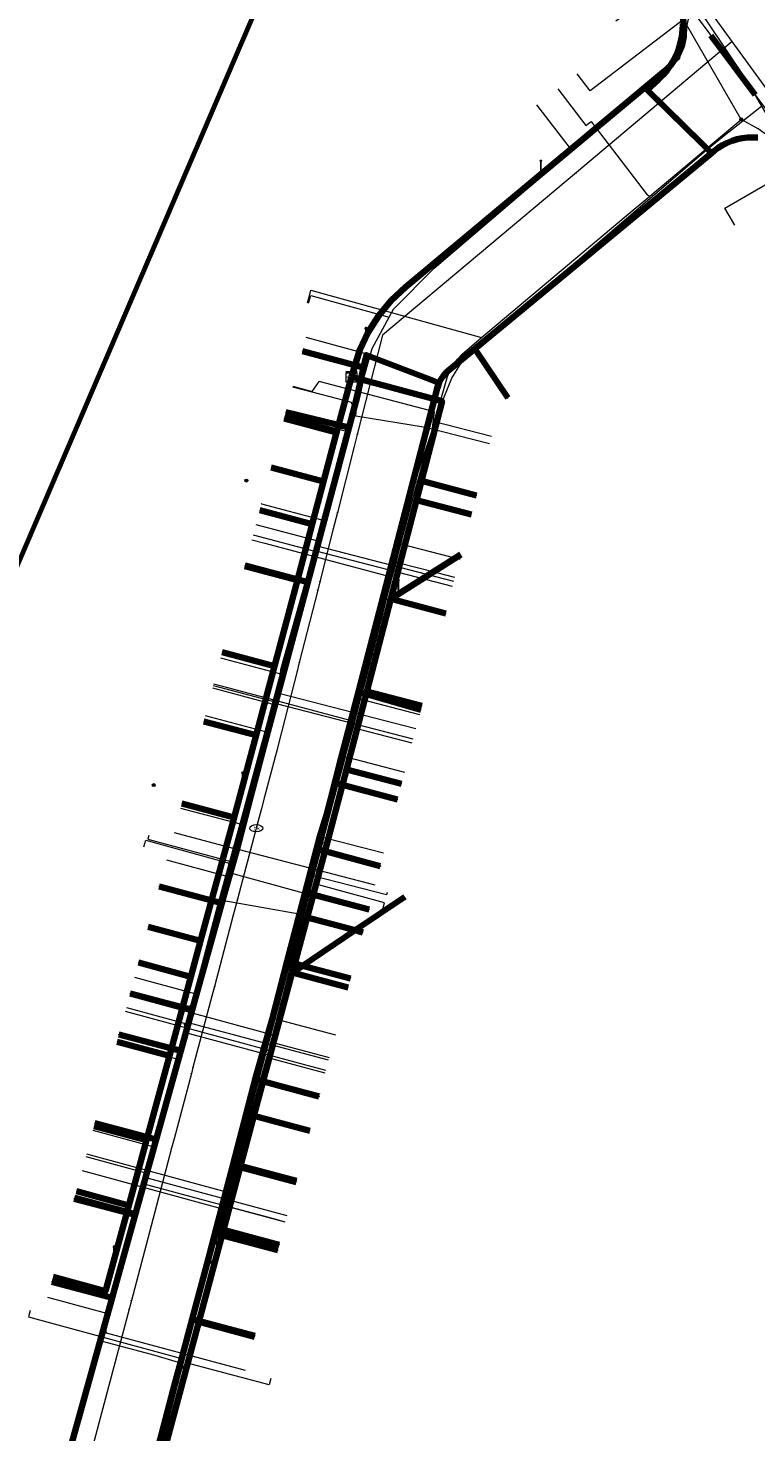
# Model space of a CAD drawing. Extents: x 152558 to 154479, y 462974 to 463683.
# Tile 527 of 638: x 153883 to 153938, y 463452 to 463558. Entities that reach past the tile are written whole.
import ezdxf
from ezdxf.enums import TextEntityAlignment as Align
from ezdxf.lldxf.tags import DXFTag

# ---------------------------------------------------------------- set-up
doc = ezdxf.new("R2010")
doc.units = 0
doc.header["$LTSCALE"] = 0.2
doc.layers.get('0').update_dxf_attribs({"linetype": 'CONTINUOUS'})
for name, color, linetype, lineweight in [('B-RO-KL-DATA_COAXIAAL_17_ZIGGO BV-G', 90, 'KL-DATA-N', 18), ('B-RO-KL-DATA_COAXIAAL_7_ZIGGO BV-G', 90, 'KL-DATA-N', 18), ('B-RO-KL-DATA_HULPSTUK_KPN BV-S', 90, 'CONTINUOUS', 25), ('B-RO-KL-DATA_HULPSTUK_REGGEFIBER OPERATOR BV-S', 90, 'CONTINUOUS', 25), ('B-RO-KL-DATA_HULPSTUK_ZIGGO BV-S', 90, 'CONTINUOUS', 25), ('B-RO-KL-DATA_KABELBED_KPN BV-G', 90, 'CONTINUOUS', 100), ('B-RO-KL-DATA_KABELBED_ZIGGO BV-G', 90, 'CONTINUOUS', 100), ('B-RO-KL-DATA_MANTELBUIS_ASBESTCEMENT_1_KPN BV-G', 90, 'CONTINUOUS', 100), ('B-RO-KL-DATA_REGGEFIBER OPERATOR BV-G', 90, 'KL-DATA-N', 18), ('B-RO-KL-ET_LS_400 V_STEDIN NETBEHEER BV-G', 190, 'KL-LS-N', 18), ('B-RO-KL-ET_LS_GEMEENTE AMERSFOORT-S', 190, 'CONTINUOUS', 25), ('B-RO-KL-ET_LS_HULPSTUK_STEDIN NETBEHEER BV-S', 190, 'CONTINUOUS', 25), ('B-RO-KL-GAS_LD_MANTELBUIS_GRIJS GIETIJZER_STEDIN NETBEHEER BV-G', 50, 'CONTINUOUS', 100), ('B-RO-KL-GAS_LD_PE_32_0.1 BAR_STEDIN NETBEHEER BV-G', 50, 'KL-GAS-LD-N', 18), ('B-RO-KL-GAS_LD_PVC_110_0.1 BAR_STEDIN NETBEHEER BV-G', 50, 'KL-GAS-LD-N', 18), ('B-RO-KL-GAS_LD_PVC_63_0.1 BAR_STEDIN NETBEHEER BV-G', 50, 'KL-GAS-LD-N', 18), ('B-RO-KL-WATER_100_VITENS-G', 170, 'KL-WATER-N', 18), ('B-RO-KL-WATER_HULPSTUK_VITENS-S', 170, 'CONTINUOUS', 25), ('B-RO-KL-WATER_VITENS-S', 170, 'CONTINUOUS', 25), ('B-RO-OG-INFO_ORIENTATIEPOLYGOON-GV', 7, 'CONTINUOUS', 70)]:
    doc.layers.add(name, color=color, linetype=linetype, lineweight=lineweight)
doc.styles.add('NLCS-ISO', font='NLCS-ISO.ttf')
tags = doc.linetypes.add('KL-DATA-N', pattern='A,4,-1,[101,NLCS.SHX,S=0.5,R=0,X=0,Y=0],-1,4,-1,["D",Standard,S=1,R=0,X=-0.25,Y=-0.5],-1.5', length=12.5).pattern_tags.tags
tags[18] = DXFTag(74, 10)
tags = doc.linetypes.add('KL-GAS-LD-N', pattern='A,4,-1,[69,NLCS.SHX,S=0.5,R=0,X=0,Y=0],-1,4,-1,["L",Standard,S=1,R=0,X=0.25,Y=-0.5],-2', length=13).pattern_tags.tags
tags[18] = DXFTag(74, 10)
tags = doc.linetypes.add('KL-LS-N', pattern='A,4,-1,[103,NLCS.SHX,S=0.75,R=0,X=0,Y=0],-1,4,-1,["L",Standard,S=1,R=0,X=0,Y=-0.5],-2', length=13).pattern_tags.tags
tags[18] = DXFTag(74, 10)
doc.linetypes.add('KL-WATER-N', pattern='A,7,-0.5,[168,NLCS.SHX,S=0.75,R=0,X=0.75,Y=0],-2', length=9.5)

# ---------------------------------------------------------------- blocks, each defined once
blk = doc.blocks.new('SKL-WTB_HULP_MOF-SO')
at = {"linetype": 'ByBlock', "lineweight": 18}
h = blk.add_hatch(color=0, dxfattribs=at)
h.dxf.hatch_style = 1
h.paths.add_polyline_path([(-0.5625, 0, 1), (0.5625, 0, 1)])
at = {"color": 0, "linetype": 'ByBlock', "lineweight": 18}
blk.add_circle((0, 0), 0.5625, dxfattribs=at)
at = {"color": 0, "linetype": 'ByBlock', "lineweight": 18, "style": 'NLCS-ISO', "flags": 1}
for tag, p in [('TYPE', (1.5, 0)), ('OMSCHRIJVING', (1.5, -3)), ('LABEL', (1.5, -1.5))]:
    blk.add_attdef(tag, p, '', height=1, dxfattribs=at)
blk = doc.blocks.new('SKL-WTB_HULP_OVERLENGTE-SO')
at = {"color": 0, "linetype": 'ByBlock', "lineweight": 18}
for centre, radius in [((0, 0), 1), ((-0.42, 0), 0.417), ((0.42, 0), 0.417)]:
    blk.add_circle(centre, radius, dxfattribs=at)
at = {"color": 0, "linetype": 'ByBlock', "lineweight": 18, "style": 'NLCS-ISO', "flags": 1}
for tag, p in [('TYPE', (1.5, 0)), ('OMSCHRIJVING', (1.5, -3)), ('LABEL', (1.5, -1.5))]:
    blk.add_attdef(tag, p, '', height=1, dxfattribs=at)
blk = doc.blocks.new('SKL-WTB_HULP_KAST-SO')
at = {"color": 0, "linetype": 'ByBlock', "lineweight": 18}
for points in [[(-2, 2), (2, 2), (2, 1.68), (-2, 1.68)], [(-2, 1.52), (2, 1.52), (2, -2), (-2, -2)]]:
    blk.add_lwpolyline(points, close=True, dxfattribs=at)
at = {"color": 0, "linetype": 'ByBlock', "lineweight": 18, "style": 'NLCS-ISO'}
blk.add_text('kast', height=1.5, dxfattribs=at).set_placement((0, 0), align=Align.MIDDLE_CENTER)
at = {"color": 0, "linetype": 'ByBlock', "lineweight": 18, "style": 'NLCS-ISO', "flags": 1}
for tag, p in [('TYPE', (2.5, 0)), ('OMSCHRIJVING', (2.5, -3)), ('LABEL', (2.5, -1.5))]:
    blk.add_attdef(tag, p, '', height=1, dxfattribs=at)
blk = doc.blocks.new('SKL-WTB_HULP_OVERIG-SO')
at = {"color": 0, "linetype": 'ByBlock', "lineweight": 18}
for points in [[(-0.14, 0.14), (0.14, -0.14)], [(0.14, 0.14), (-0.14, -0.14)]]:
    blk.add_lwpolyline(points, dxfattribs=at)
at = {"color": 0, "linetype": 'ByBlock', "lineweight": 18, "style": 'NLCS-ISO', "flags": 1}
for tag, p in [('TYPE', (1.5, 0)), ('OMSCHRIJVING', (1.5, -3)), ('LABEL', (1.5, -1.5))]:
    blk.add_attdef(tag, p, '', height=1, dxfattribs=at)
blk = doc.blocks.new('SKL-WATER_BRANDKRAAN_BRANDPUT-SO')
at = {"color": 0, "linetype": 'ByBlock', "lineweight": 18}
blk.add_ellipse((0, 0), major_axis=(2.5, 0), ratio=0.54, dxfattribs=at)
at = {"color": 0, "linetype": 'ByBlock', "lineweight": 18, "style": 'NLCS-ISO'}
blk.add_text('bk', height=1.5, dxfattribs=at).set_placement((0.16, 0), align=Align.MIDDLE_CENTER)
blk = doc.blocks.new('SKL-ET_LS_MAST-SO')
for p, q in [((-0.05, 2.07), (0.05, 2.07)), ((-0.05, -2), (0.05, -2))]:
    blk.add_line(p, q)
for points in [[(-0.18, 1.76), (-0.22, 1.76), (-0.22, 1.84), (-0.18, 1.84), (-0.18, 1.79)], [(-0.18, 1.49), (-0.22, 1.49), (-0.22, 1.57), (-0.18, 1.57), (-0.18, 1.52)], [(-0.18, 1.79), (-0.05, 1.79)], [(-0.18, 1.76), (-0.05, 1.76)], [(-0.18, 1.52), (-0.05, 1.52)], [(-0.18, 1.49), (-0.05, 1.49)], [(-0.05, -2), (-0.05, 2.07)], [(0.05, -2), (0.05, 2.07)], [(0.18, 1.92), (0.05, 1.92)], [(0.18, 1.89), (0.05, 1.89)], [(0.18, 1.66), (0.05, 1.66)], [(0.18, 1.63), (0.05, 1.63)], [(0.18, 1.39), (0.05, 1.39)], [(0.18, 1.36), (0.05, 1.36)], [(0.18, 1.89), (0.22, 1.89), (0.22, 1.97), (0.18, 1.97), (0.18, 1.92)], [(0.18, 1.63), (0.22, 1.63), (0.22, 1.71), (0.18, 1.71), (0.18, 1.66)], [(0.18, 1.36), (0.22, 1.36), (0.22, 1.44), (0.18, 1.44), (0.18, 1.39)]]:
    blk.add_lwpolyline(points)

msp = doc.modelspace()

# ---------------------------------------------------------------- linework, layer by layer
at = {"layer": 'B-RO-KL-DATA_COAXIAAL_17_ZIGGO BV-G', "flags": 128}
msp.add_lwpolyline([(153907.824, 463531.839), (153914.669, 463529.986), (153913.11, 463523.981), (153912.733, 463522.53), (153910.795, 463515.064), (153908.982, 463508.082), (153907.45, 463502.181), (153906.884, 463500), (153905.958, 463496.546), (153904.476, 463491.016), (153903.541, 463487.525), (153903.361, 463486.852), (153900.461, 463476.03), (153899.424, 463472.161), (153898.156, 463467.429), (153896.293, 463460.476), (153890.44, 463438.633), (153894.643, 463437.513), (153894.645, 463437.519), (153895.028, 463437.397), (153903.205, 463434.785), (153905.885, 463433.929), (153909.307, 463432.837), (153917.115, 463430.343), (153916.284, 463426.935), (153914.051, 463417.777), (153913.345, 463414.884), (153912.442, 463415.151), (153912.169, 463415.231), (153912.067, 463414.807), (153912.048, 463414.728), (153911.88, 463414.031), (153911.525, 463414.117)], dxfattribs=at)
at = {"layer": 'B-RO-KL-DATA_COAXIAAL_7_ZIGGO BV-G', "flags": 128}
for points in [[(153913.256, 463577.516), (153917.641, 463580.665), (153918.979, 463578.802), (153921.98, 463574.624), (153926.123, 463568.857), (153931.49, 463561.384), (153932.219, 463560.369), (153932.595, 463559.722), (153932.846, 463559.017), (153932.961, 463558.277), (153932.936, 463557.53), (153932.773, 463556.799), (153932.476, 463556.112), (153932.057, 463555.493), (153931.529, 463554.962), (153926.948, 463551.144), (153925.906, 463550.276), (153923.761, 463548.488), (153911.908, 463538.609), (153910.832, 463537.593), (153909.89, 463536.454), (153909.095, 463535.208), (153908.459, 463533.874), (153907.992, 463532.471), (153907.824, 463531.839)], [(153907.824, 463531.839), (153907.992, 463532.471), (153908.459, 463533.874), (153909.095, 463535.208), (153909.89, 463536.454), (153910.832, 463537.593), (153911.908, 463538.609), (153923.761, 463548.488), (153925.906, 463550.276), (153926.948, 463551.144), (153931.529, 463554.962), (153932.057, 463555.493), (153932.476, 463556.112), (153932.773, 463556.799), (153932.936, 463557.53), (153932.961, 463558.277), (153932.846, 463559.017), (153932.595, 463559.722), (153932.219, 463560.369), (153931.49, 463561.384), (153926.123, 463568.857), (153921.98, 463574.624), (153918.979, 463578.802), (153914.593, 463575.653)], [(153907.824, 463531.839), (153907.992, 463532.471), (153908.459, 463533.874), (153909.095, 463535.208), (153909.89, 463536.454), (153910.832, 463537.593), (153911.908, 463538.609), (153923.761, 463548.488), (153925.906, 463550.276), (153926.948, 463551.144), (153931.529, 463554.962), (153932.057, 463555.493), (153932.476, 463556.112), (153932.773, 463556.799), (153932.936, 463557.53), (153932.961, 463558.277), (153932.846, 463559.017), (153932.595, 463559.722), (153932.219, 463560.369), (153931.49, 463561.384), (153926.123, 463568.857), (153921.98, 463574.624), (153917.59, 463571.472)], [(153921.736, 463565.707), (153926.123, 463568.857), (153931.49, 463561.384), (153932.219, 463560.369), (153932.595, 463559.722), (153932.846, 463559.017), (153932.961, 463558.277), (153932.936, 463557.53), (153932.773, 463556.799), (153932.476, 463556.112), (153932.057, 463555.493), (153931.529, 463554.962), (153926.948, 463551.144), (153925.906, 463550.276), (153923.761, 463548.488), (153911.908, 463538.609), (153910.832, 463537.593), (153909.89, 463536.454), (153909.095, 463535.208), (153908.459, 463533.874), (153907.992, 463532.471), (153907.824, 463531.839)], [(153927.784, 463558.723), (153931.49, 463561.384), (153932.219, 463560.369), (153932.595, 463559.722), (153932.846, 463559.017), (153932.961, 463558.277), (153932.936, 463557.53), (153932.773, 463556.799), (153932.476, 463556.112), (153932.057, 463555.493), (153931.529, 463554.962), (153926.948, 463551.144), (153925.906, 463550.276), (153923.761, 463548.488), (153911.908, 463538.609), (153910.832, 463537.593), (153909.89, 463536.454), (153909.095, 463535.208), (153908.459, 463533.874), (153907.992, 463532.471), (153907.824, 463531.839)], [(153885.292, 463463.873), (153889.249, 463462.797), (153891.007, 463469.263), (153892.346, 463474.186), (153894.077, 463480.553), (153895.703, 463486.536), (153896.436, 463489.232), (153898.972, 463498.559), (153899.364, 463500), (153900.631, 463504.767), (153902.017, 463509.986), (153903.745, 463516.486), (153904.866, 463520.707), (153905.725, 463523.939), (153906.704, 463527.625), (153907.824, 463531.839)], [(153907.824, 463531.839), (153906.704, 463527.625), (153905.725, 463523.939), (153904.866, 463520.707), (153903.745, 463516.486), (153902.017, 463509.986), (153900.631, 463504.767), (153899.364, 463500), (153898.972, 463498.559), (153896.436, 463489.232), (153895.703, 463486.536), (153894.077, 463480.553), (153892.346, 463474.186), (153891.007, 463469.263), (153887.05, 463470.339)], [(153907.824, 463531.839), (153906.704, 463527.625), (153905.725, 463523.939), (153904.866, 463520.707), (153903.745, 463516.486), (153902.017, 463509.986), (153900.631, 463504.767), (153899.364, 463500), (153898.972, 463498.559), (153896.436, 463489.232), (153895.703, 463486.536), (153894.077, 463480.553), (153892.346, 463474.186), (153888.393, 463475.261)], [(153907.824, 463531.839), (153906.704, 463527.625), (153905.725, 463523.939), (153904.866, 463520.707), (153903.745, 463516.486), (153902.017, 463509.986), (153900.631, 463504.767), (153899.364, 463500), (153898.972, 463498.559), (153896.436, 463489.232), (153895.703, 463486.536), (153894.077, 463480.553), (153890.124, 463481.628)], [(153907.824, 463531.839), (153906.704, 463527.625), (153905.725, 463523.939), (153904.866, 463520.707), (153903.745, 463516.486), (153902.017, 463509.986), (153900.631, 463504.767), (153899.364, 463500), (153898.972, 463498.559), (153896.436, 463489.232), (153895.703, 463486.536), (153891.751, 463487.611)], [(153907.824, 463531.839), (153906.704, 463527.625), (153905.725, 463523.939), (153904.866, 463520.707), (153903.745, 463516.486), (153902.017, 463509.986), (153900.631, 463504.767), (153899.364, 463500), (153898.972, 463498.559), (153896.436, 463489.232), (153892.484, 463490.307)], [(153907.824, 463531.839), (153906.704, 463527.625), (153905.725, 463523.939), (153904.866, 463520.707), (153903.745, 463516.486), (153902.017, 463509.986), (153900.631, 463504.767), (153899.364, 463500), (153898.972, 463498.559), (153895.016, 463499.606)], [(153907.824, 463531.839), (153914.669, 463529.986), (153913.11, 463523.981), (153912.733, 463522.53), (153910.795, 463515.064), (153908.982, 463508.082), (153907.45, 463502.181), (153906.884, 463500), (153905.958, 463496.546), (153904.476, 463491.016), (153903.541, 463487.525), (153903.361, 463486.852), (153900.461, 463476.03), (153899.424, 463472.161), (153898.156, 463467.429), (153896.293, 463460.476), (153900.512, 463459.345)], [(153907.824, 463531.839), (153906.704, 463527.625), (153905.725, 463523.939), (153904.866, 463520.707), (153903.745, 463516.486), (153902.017, 463509.986), (153900.631, 463504.767), (153896.667, 463505.816)], [(153907.824, 463531.839), (153906.704, 463527.625), (153905.725, 463523.939), (153904.866, 463520.707), (153903.745, 463516.486), (153902.017, 463509.986), (153898.054, 463511.035)], [(153907.824, 463531.839), (153914.669, 463529.986), (153913.11, 463523.981), (153912.733, 463522.53), (153910.795, 463515.064), (153908.982, 463508.082), (153907.45, 463502.181), (153906.884, 463500), (153905.958, 463496.546), (153904.476, 463491.016), (153903.541, 463487.525), (153903.361, 463486.852), (153900.461, 463476.03), (153899.424, 463472.161), (153898.156, 463467.429), (153902.38, 463466.298)], [(153907.824, 463531.839), (153914.669, 463529.986), (153913.11, 463523.981), (153912.733, 463522.53), (153910.795, 463515.064), (153908.982, 463508.082), (153907.45, 463502.181), (153906.884, 463500), (153905.958, 463496.546), (153904.476, 463491.016), (153903.541, 463487.525), (153903.361, 463486.852), (153900.461, 463476.03), (153899.424, 463472.161), (153903.648, 463471.03)], [(153907.824, 463531.839), (153906.704, 463527.625), (153905.725, 463523.939), (153904.866, 463520.707), (153903.745, 463516.486), (153899.781, 463517.535)], [(153907.824, 463531.839), (153914.669, 463529.986), (153913.11, 463523.981), (153912.733, 463522.53), (153910.795, 463515.064), (153908.982, 463508.082), (153907.45, 463502.181), (153906.884, 463500), (153905.958, 463496.546), (153904.476, 463491.016), (153903.541, 463487.525), (153903.361, 463486.852), (153900.461, 463476.03), (153904.68, 463474.899)], [(153907.824, 463531.839), (153906.704, 463527.625), (153905.725, 463523.939), (153904.866, 463520.707), (153900.904, 463521.76)], [(153907.824, 463531.839), (153906.704, 463527.625), (153902.737, 463528.675)], [(153907.824, 463531.839), (153914.669, 463529.986), (153913.11, 463523.981), (153912.733, 463522.53), (153910.795, 463515.064), (153908.982, 463508.082), (153907.45, 463502.181), (153906.884, 463500), (153905.958, 463496.546), (153904.476, 463491.016), (153903.541, 463487.525), (153903.361, 463486.852), (153907.58, 463485.721)], [(153907.824, 463531.839), (153914.669, 463529.986), (153913.11, 463523.981), (153912.733, 463522.53), (153910.795, 463515.064), (153908.982, 463508.082), (153907.45, 463502.181), (153906.884, 463500), (153905.958, 463496.546), (153904.476, 463491.016), (153908.109, 463490.042), (153908.696, 463489.885)], [(153907.824, 463531.839), (153914.669, 463529.986), (153913.11, 463523.981), (153912.733, 463522.53), (153910.795, 463515.064), (153908.982, 463508.082), (153907.45, 463502.181), (153906.884, 463500), (153905.958, 463496.546), (153904.476, 463491.016), (153908.109, 463490.042), (153911.853, 463492.558)], [(153907.824, 463531.839), (153914.669, 463529.986), (153913.11, 463523.981), (153912.733, 463522.53), (153910.795, 463515.064), (153908.982, 463508.082), (153907.45, 463502.181), (153911.612, 463501.101)], [(153907.824, 463531.839), (153914.669, 463529.986), (153913.11, 463523.981), (153912.733, 463522.53), (153910.795, 463515.064), (153914.952, 463513.964)], [(153907.824, 463531.839), (153914.669, 463529.986), (153913.11, 463523.981), (153917.267, 463522.88)], [(153907.824, 463531.839), (153914.669, 463529.986), (153913.11, 463523.981), (153912.733, 463522.53), (153910.795, 463515.064), (153916.098, 463518.428)], [(153907.824, 463531.839), (153914.669, 463529.986), (153913.11, 463523.981), (153912.733, 463522.53), (153910.795, 463515.064), (153908.982, 463508.082), (153913.139, 463506.982)]]:
    msp.add_lwpolyline(points, dxfattribs=at)
at = {"layer": 'B-RO-KL-DATA_KABELBED_KPN BV-G', "flags": 128}
for points in [[(153932.849, 463558.488), (153932.834, 463558.012), (153932.778, 463557.538), (153932.682, 463557.071), (153932.548, 463556.614), (153932.374, 463556.17), (153932.164, 463555.742), (153931.919, 463555.333), (153931.639, 463554.947), (153931.328, 463554.586), (153930.988, 463554.252), (153930.151, 463553.502), (153934.252, 463549.473), (153935.013, 463548.723)], [(153930.642, 463553.02), (153934.252, 463549.473)], [(153935.013, 463548.722), (153935.195, 463548.873), (153935.512, 463549.113), (153935.849, 463549.324), (153936.203, 463549.504), (153936.571, 463549.654), (153936.951, 463549.77), (153937.339, 463549.853), (153937.734, 463549.902), (153938.131, 463549.916), (153938.528, 463549.896)], [(153914.442, 463531.364), (153914.53, 463531.545), (153914.632, 463531.718), (153914.748, 463531.883), (153914.876, 463532.038), (153915.015, 463532.183), (153915.165, 463532.317), (153917.145, 463533.954), (153935.013, 463548.722)], [(153886.293, 463449.804), (153889.758, 463462.275), (153889.866, 463462.664), (153891.499, 463468.541), (153893.083, 463474.241), (153894.941, 463480.929), (153895.804, 463484.034), (153898.044, 463492.096), (153898.176, 463492.573), (153899.136, 463496.026), (153900.186, 463500), (153901.315, 463504.266), (153904.527, 463516.334), (153908.247, 463530.313), (153908.749, 463532.537), (153908.962, 463533.481), (153913.846, 463531.596), (153914.442, 463531.364)], [(153908.749, 463532.537), (153904.122, 463533.763)], [(153908.962, 463533.481), (153913.846, 463531.596)], [(153917.145, 463533.954), (153919.626, 463530.243)], [(153892.551, 463448.478), (153895.807, 463460.675), (153897.533, 463467.138), (153897.638, 463467.533), (153898.935, 463472.389), (153900.637, 463478.766), (153904.402, 463492.867), (153904.482, 463493.168), (153904.805, 463494.378), (153905.266, 463496.156), (153905.53, 463497.175), (153906.263, 463500), (153907.056, 463503.053), (153908.355, 463508.055), (153914.302, 463530.963), (153914.364, 463531.166), (153914.442, 463531.364)], [(153907.631, 463528), (153902.87, 463529.157)], [(153904.527, 463516.334), (153899.795, 463517.586)], [(153908.355, 463508.055), (153913.06, 463506.693)], [(153906.571, 463501.183), (153911.305, 463499.917)], [(153905.53, 463497.175), (153905.266, 463496.156), (153910.001, 463494.893)], [(153898.176, 463492.573), (153898.044, 463492.096), (153893.31, 463493.344)], [(153904.482, 463493.168), (153904.402, 463492.867), (153909.157, 463491.608)], [(153895.804, 463484.034), (153891.115, 463485.275)], [(153894.941, 463480.929), (153890.27, 463482.166)], [(153900.637, 463478.766), (153905.376, 463477.499)], [(153893.083, 463474.241), (153888.449, 463475.468)], [(153898.935, 463472.389), (153903.668, 463471.124)], [(153891.499, 463468.541), (153886.897, 463469.76)], [(153897.638, 463467.533), (153897.533, 463467.138), (153902.264, 463465.882)], [(153889.866, 463462.664), (153889.758, 463462.275), (153885.192, 463463.487)], [(153895.807, 463460.675), (153900.53, 463459.413)]]:
    msp.add_lwpolyline(points, dxfattribs=at)
at = {"layer": 'B-RO-KL-DATA_KABELBED_ZIGGO BV-G', "flags": 128}
for points in [[(153931.49, 463561.384), (153932.595, 463559.722), (153932.846, 463559.017), (153932.961, 463558.277), (153932.936, 463557.53), (153932.773, 463556.799), (153932.476, 463556.112), (153932.057, 463555.493), (153931.529, 463554.962), (153911.908, 463538.609), (153910.832, 463537.593), (153909.89, 463536.454), (153909.095, 463535.208), (153908.459, 463533.874), (153907.824, 463531.839)], [(153907.824, 463531.839), (153906.704, 463527.625)], [(153907.824, 463531.839), (153914.669, 463529.986), (153913.11, 463523.981)], [(153902.737, 463528.675), (153906.704, 463527.625)], [(153906.704, 463527.625), (153905.725, 463523.939)], [(153901.762, 463524.988), (153905.725, 463523.939)], [(153905.725, 463523.939), (153904.866, 463520.707)], [(153913.11, 463523.981), (153912.733, 463522.53)], [(153917.267, 463522.88), (153913.11, 463523.981)], [(153904.866, 463520.707), (153900.904, 463521.76)], [(153912.733, 463522.53), (153910.795, 463515.064)], [(153916.89, 463521.429), (153912.733, 463522.53)], [(153904.866, 463520.707), (153903.745, 463516.486)], [(153910.795, 463515.064), (153916.098, 463518.428)], [(153899.781, 463517.535), (153903.745, 463516.486)], [(153903.745, 463516.486), (153902.017, 463509.986)], [(153910.795, 463515.064), (153908.982, 463508.082)], [(153914.952, 463513.964), (153910.795, 463515.064)], [(153898.054, 463511.035), (153902.017, 463509.986)], [(153902.017, 463509.986), (153900.631, 463504.767)], [(153908.982, 463508.082), (153907.45, 463502.181)], [(153913.139, 463506.982), (153908.982, 463508.082)], [(153896.667, 463505.816), (153900.631, 463504.767)], [(153900.631, 463504.767), (153898.972, 463498.559)], [(153907.45, 463502.181), (153905.958, 463496.546)], [(153907.45, 463502.181), (153911.612, 463501.101)], [(153895.016, 463499.606), (153898.972, 463498.559)], [(153898.972, 463498.559), (153896.436, 463489.232)], [(153905.958, 463496.546), (153904.476, 463491.016)], [(153908.109, 463490.042), (153911.853, 463492.558)], [(153904.476, 463491.016), (153903.541, 463487.525)], [(153904.476, 463491.016), (153908.109, 463490.042)], [(153892.484, 463490.307), (153896.436, 463489.232)], [(153904.129, 463487.368), (153908.109, 463490.042)], [(153908.109, 463490.042), (153908.696, 463489.885)], [(153896.436, 463489.232), (153895.703, 463486.536)], [(153891.751, 463487.611), (153895.703, 463486.536)], [(153903.361, 463486.852), (153900.461, 463476.03)], [(153903.541, 463487.525), (153903.361, 463486.852)], [(153903.361, 463486.852), (153904.129, 463487.368)], [(153907.58, 463485.721), (153903.361, 463486.852)], [(153904.129, 463487.368), (153903.541, 463487.525)], [(153907.765, 463486.394), (153904.129, 463487.368)], [(153895.703, 463486.536), (153894.077, 463480.553)], [(153890.124, 463481.628), (153894.077, 463480.553)], [(153894.077, 463480.553), (153892.346, 463474.186)], [(153900.461, 463476.03), (153899.424, 463472.161)], [(153904.68, 463474.899), (153900.461, 463476.03)], [(153888.393, 463475.261), (153892.346, 463474.186)], [(153892.346, 463474.186), (153891.007, 463469.263)], [(153899.424, 463472.161), (153898.156, 463467.429)], [(153903.648, 463471.03), (153899.424, 463472.161)], [(153887.05, 463470.339), (153891.007, 463469.263)], [(153885.292, 463463.873), (153889.249, 463462.797), (153891.007, 463469.263)], [(153898.156, 463467.429), (153896.293, 463460.476)], [(153902.38, 463466.298), (153898.156, 463467.429)], [(153896.293, 463460.476), (153890.44, 463438.633)], [(153900.512, 463459.345), (153896.293, 463460.476)]]:
    msp.add_lwpolyline(points, dxfattribs=at)
at = {"layer": 'B-RO-KL-DATA_MANTELBUIS_ASBESTCEMENT_1_KPN BV-G', "flags": 128}
for points in [[(153930.642, 463553.02), (153934.252, 463549.473)], [(153908.962, 463533.481), (153913.846, 463531.596)]]:
    msp.add_lwpolyline(points, dxfattribs=at)
at = {"layer": 'B-RO-KL-DATA_REGGEFIBER OPERATOR BV-G', "flags": 128}
for points in [[(153913.026, 463588.512), (153917.76, 463582.722), (153919.9, 463579.922), (153924.934, 463573.097), (153927.032, 463570.267), (153933.956, 463559.624), (153934.595, 463558.796), (153937.716, 463554.144), (153938.807, 463552.275), (153943.634, 463544.003), (153947.383, 463537.578), (153951.323, 463530.823), (153953.389, 463527.284), (153957.224, 463520.71), (153957.853, 463519.633), (153960.041, 463515.881)], [(153913.026, 463588.512), (153917.76, 463582.722), (153919.9, 463579.922), (153924.934, 463573.097), (153927.032, 463570.267), (153933.653, 463560.089), (153933.956, 463559.624), (153934.595, 463558.796), (153937.716, 463554.144), (153938.807, 463552.275), (153943.634, 463544.003), (153947.383, 463537.578), (153951.323, 463530.823), (153953.389, 463527.284), (153957.224, 463520.71), (153957.853, 463519.633), (153960.041, 463515.881), (153962.853, 463511.062), (153963.464, 463508.781), (153963.928, 463507.049), (153963.644, 463504.785), (153962.325, 463498.485), (153961.455, 463494.997), (153960.239, 463491.303), (153958.397, 463483.786), (153957.944, 463479.606), (153954.985, 463469.052), (153954.244, 463465.148), (153952.646, 463458.358), (153950.63, 463450.133), (153949.515, 463446.123), (153948.072, 463437.827), (153948.288, 463436.438), (153948.3, 463434.376), (153940.971, 463408.585), (153940.791, 463406.717), (153943.917, 463405.672), (153971.356, 463397.31), (153978.673, 463395.463), (153980.116, 463395.147), (153991.663, 463391.417), (153993.633, 463390.453), (153994.742, 463390.094), (154001.128, 463388.088), (154001.433, 463388.121), (154003.47, 463388.264), (154020.522, 463383.048), (154027.112, 463381.043), (154033.511, 463379.079), (154061.449, 463370.399), (154064.988, 463369.251), (154070.922, 463367.467), (154071.858, 463367.076), (154075.578, 463364.2), (154086.819, 463361.31), (154106.391, 463351.737), (154132.83, 463340.54), (154137.035, 463338.803), (154137.709, 463338.569), (154138.277, 463338.371), (154144.3, 463334.72), (154145.009, 463333.632), (154146.493, 463332.615), (154147.287, 463331.526), (154147.807, 463330.658), (154150.955, 463329.127), (154158.381, 463325.878), (154163.778, 463321.905), (154165.175, 463321.095), (154199.219, 463301.799), (154200.484, 463300.773), (154200.571, 463300.703), (154200.751, 463300.405), (154202.614, 463298.367), (154204.327, 463296.233), (154206.144, 463293.969), (154208.533, 463292.484), (154210.327, 463290.627), (154214.051, 463287.018), (154216.8, 463284.074), (154220.134, 463280.74), (154224.551, 463278.522), (154230.35, 463272.055), (154233.354, 463268.951), (154237.519, 463264.418), (154238.083, 463263.804), (154240.863, 463260.285), (154247.202, 463252.446), (154251.117, 463247.66), (154253.437, 463245.444), (154256.055, 463242.323), (154262.177, 463235.067), (154264.7, 463231.812), (154270.615, 463224.492), (154271.487, 463223.729), (154274.37, 463220.367), (154276.645, 463217.464), (154276.595, 463217.282), (154277.779, 463215.646), (154282.304, 463211.067), (154289.107, 463203.391), (154289.983, 463202.227), (154293.428, 463198.113), (154296.69, 463194.483), (154300.357, 463189.855), (154305.54, 463183.689), (154307.739, 463180.917), (154307.896, 463180.72), (154313.53, 463173.874), (154313.622, 463173.741), (154316.339, 463170.504), (154320.528, 463165.57), (154322.36, 463163.464), (154324.992, 463160.503), (154326.192, 463158.752), (154329.288, 463154.993), (154331.805, 463152.468), (154333.713, 463149.321), (154334.283, 463148.44), (154334.541, 463147.292), (154334.812, 463147.033), (154329.172, 463139.667), (154323.933, 463133.834), (154323.157, 463133.017), (154321.935, 463131.325), (154318.633, 463125.879), (154317.325, 463123.722), (154314.87, 463119.347), (154310.957, 463111.007), (154310.969, 463111.017), (154309.104, 463106.328), (154306.068, 463098.881), (154304.322, 463094.507), (154301.175, 463084.112), (154300.364, 463081.57), (154299.19, 463076.336), (154297.502, 463066.468), (154295.862, 463060.47), (154295.325, 463056.67), (154294.354, 463050.162), (154294.347, 463048.617), (154292.094, 463027.261), (154292.751, 463021.483), (154292.716, 463020.645), (154293.38, 463017.418), (154294.812, 463010.982), (154294.759, 463003.827), (154295.336, 463003.563), (154303.867, 463000.732), (154307.831, 463001.078), (154316.275, 463004.819), (154316.846, 463004.763), (154326.456, 462982.209)], [(153927.032, 463570.267), (153933.956, 463559.624), (153925.855, 463553.426), (153924.869, 463554.713)], [(153912.644, 463523.922), (153914.479, 463529.441), (153915.405, 463531.73), (153916.095, 463532.827), (153916.828, 463533.591), (153917.477, 463534.26), (153925.034, 463540.724), (153934.644, 463548.98), (153935.985, 463550.057), (153938.807, 463552.275), (153943.634, 463544.003)], [(153907.424, 463527.74), (153908.833, 463533.605), (153904.407, 463534.811)], [(153902.819, 463528.964), (153907.424, 463527.74)], [(153905.603, 463521.034), (153907.424, 463527.74)], [(153911.532, 463519.223), (153912.644, 463523.922)], [(153912.644, 463523.922), (153917.214, 463522.739)], [(153901, 463522.3), (153901.034, 463522.248)], [(153901.034, 463522.248), (153905.603, 463521.034)], [(153904.36, 463516.346), (153905.603, 463521.034)], [(153910.323, 463515.086), (153911.532, 463519.223)], [(153911.532, 463519.223), (153916.004, 463518.065)], [(153899.789, 463517.561), (153904.36, 463516.346)], [(153902.466, 463509.415), (153902.503, 463509.723), (153904.36, 463516.346)], [(153908.256, 463507.557), (153910.323, 463515.086)], [(153910.323, 463515.086), (153914.924, 463513.895)], [(153897.943, 463510.617), (153902.466, 463509.415)], [(153901.305, 463505.059), (153902.466, 463509.415)], [(153907.123, 463503.206), (153908.256, 463507.557)], [(153908.256, 463507.557), (153912.968, 463506.338)], [(153896.785, 463506.26), (153901.305, 463505.059)], [(153899.425, 463498.072), (153901.305, 463505.059)], [(153905.267, 463497.172), (153907.123, 463503.206)], [(153907.123, 463503.206), (153911.841, 463501.985)], [(153894.928, 463499.267), (153899.425, 463498.072)], [(153897.757, 463492.037), (153899.425, 463498.072)], [(153902.802, 463487.771), (153905.267, 463497.172)], [(153905.267, 463497.172), (153910.257, 463495.877)], [(153893.285, 463493.253), (153897.757, 463492.037)], [(153895.973, 463485.264), (153897.757, 463492.037)], [(153901.692, 463483.461), (153902.802, 463487.771)], [(153902.802, 463487.771), (153907.772, 463486.439)], [(153891.448, 463486.495), (153895.973, 463485.264)], [(153894.623, 463480.339), (153895.973, 463485.264)], [(153900.427, 463479.029), (153901.692, 463483.461)], [(153901.692, 463483.461), (153906.62, 463482.141)], [(153890.108, 463481.566), (153894.623, 463480.339)], [(153892.819, 463473.708), (153894.623, 463480.339)], [(153898.689, 463472.319), (153900.427, 463479.029)], [(153900.427, 463479.029), (153905.428, 463477.689)], [(153888.305, 463474.936), (153892.819, 463473.708)], [(153891.512, 463468.805), (153892.819, 463473.708)], [(153897.466, 463467.638), (153898.689, 463472.319)], [(153898.689, 463472.319), (153903.634, 463470.995)], [(153886.973, 463470.039), (153891.512, 463468.805)], [(153889.8, 463462.326), (153891.512, 463468.805)], [(153895.663, 463460.753), (153897.466, 463467.638)], [(153897.466, 463467.638), (153902.381, 463466.321)], [(153885.215, 463463.572), (153889.8, 463462.326)], [(153889.8, 463462.326), (153888.845, 463459.063), (153889.013, 463459.018), (153892.987, 463457.946), (153894.736, 463457.431)], [(153894.736, 463457.431), (153895.663, 463460.753)], [(153895.663, 463460.753), (153900.539, 463459.447)], [(153894.331, 463455.969), (153894.377, 463456.145), (153894.736, 463457.431)], [(153894.92, 463455.815), (153894.331, 463455.969), (153889.782, 463438.536), (153897.45, 463435.876), (153902.358, 463434.406), (153909.002, 463432.387), (153916.463, 463430.117), (153919.911, 463429.052), (153924.237, 463427.722), (153926.002, 463427.188), (153941.575, 463422.388), (153943.751, 463422.07), (153944.961, 463422.998), (153947.427, 463432.653), (153948.288, 463436.438)], [(153889.782, 463438.536), (153894.331, 463455.969)], [(153894.331, 463455.969), (153894.92, 463455.815)]]:
    msp.add_lwpolyline(points, dxfattribs=at)
at = {"layer": 'B-RO-KL-ET_LS_400 V_STEDIN NETBEHEER BV-G', "flags": 128}
for points in [[(153937.262, 463551.275), (153933.162, 463558.382), (153933.087, 463558.651), (153933.087, 463558.93), (153933.046, 463559.713), (153932.9, 463560.482), (153932.652, 463561.226), (153932.306, 463561.929), (153931.868, 463562.578), (153927.497, 463568.517), (153925.541, 463571.174), (153923.704, 463573.67), (153922.813, 463574.881)], [(153923.404, 463553.592), (153925.531, 463550.812), (153925.928, 463551.116), (153926.231, 463550.719)], [(153897.592, 463466.416), (153897.748, 463466.983), (153897.819, 463467.243), (153898.157, 463468.476), (153898.358, 463469.207), (153898.633, 463470.21), (153899.164, 463472.148), (153899.355, 463472.844), (153900.895, 463478.464), (153901.018, 463478.913), (153901.436, 463480.44), (153901.584, 463480.979), (153901.747, 463481.599), (153901.887, 463482.139), (153902.547, 463484.679), (153902.609, 463484.919), (153903.778, 463489.421), (153903.889, 463489.847), (153904.634, 463492.717), (153904.76, 463493.201), (153904.998, 463494.117), (153905.718, 463496.891), (153905.851, 463497.402), (153906.526, 463500), (153907.342, 463503.05), (153907.436, 463503.402), (153907.953, 463505.33), (153908.082, 463505.813), (153908.691, 463508.157), (153909.005, 463509.365), (153910.213, 463514.021), (153910.347, 463514.536), (153910.909, 463516.703), (153911.199, 463517.82), (153911.735, 463519.886), (153911.932, 463520.643), (153912.355, 463522.272), (153913.117, 463524.955), (153913.201, 463525.25), (153913.969, 463527.955), (153914.106, 463528.436), (153914.927, 463531.328), (153915.08, 463531.865), (153915.288, 463532.331), (153915.544, 463532.77), (153915.845, 463533.179), (153916.189, 463533.553), (153917.652, 463534.8), (153928.57, 463543.98), (153930.362, 463545.484), (153937.262, 463551.275)], [(153926.231, 463550.719), (153930.164, 463545.579), (153930.362, 463545.484)], [(153942.854, 463422.874), (153945.087, 463431.825), (153945.124, 463431.974), (153948.329, 463444.822), (153949.057, 463447.741), (153950.348, 463452.918), (153950.866, 463454.993), (153951.161, 463456.2), (153951.446, 463457.425), (153951.801, 463458.953), (153953.227, 463465.087), (153953.961, 463468.241), (153954.433, 463470.271), (153955.371, 463474.302), (153956.25, 463478.081), (153957.625, 463483.993), (153958.109, 463486.076), (153958.246, 463486.663), (153958.831, 463489.178), (153959.696, 463492.897), (153960.207, 463495.091), (153961.227, 463499.476), (153961.257, 463499.549), (153962.992, 463503.699), (153963.533, 463505.238), (153963.82, 463506.843), (153963.825, 463507.16), (153963.847, 463508.473), (153963.613, 463510.086), (153963.124, 463511.641), (153962.279, 463513.576), (153961.827, 463514.418), (153960.218, 463517.414), (153959.337, 463519.054), (153958.336, 463520.786), (153956.475, 463523.691), (153955.33, 463525.479), (153954.898, 463526.153), (153952.996, 463529.122), (153950.987, 463532.259), (153950.428, 463533.238), (153949.056, 463535.643), (153948.709, 463536.252), (153947.416, 463538.427), (153944.427, 463543.434), (153942.626, 463546.451), (153941.782, 463547.643), (153941.434, 463548.034), (153940.811, 463548.734), (153939.725, 463549.711), (153938.537, 463550.561), (153937.262, 463551.275)], [(153936.784, 463543.276), (153936.032, 463544.574), (153941.456, 463547.715), (153941.434, 463548.034)], [(153904.497, 463537.425), (153904.698, 463538.148)], [(153904.698, 463538.148), (153904.765, 463538.388), (153917.652, 463534.8)], [(153903.393, 463531.127), (153904.86, 463530.72), (153905.39, 463531.489)], [(153913.969, 463527.955), (153913.95, 463527.96), (153914.11, 463529.182), (153905.39, 463531.489)], [(153918.401, 463527.324), (153914.106, 463528.436)], [(153900.309, 463519.519), (153901.275, 463519.262)], [(153901.275, 463519.262), (153910.909, 463516.703)], [(153914.384, 463516.996), (153911.199, 463517.82)], [(153915.642, 463516.67), (153914.384, 463516.996)], [(153897.42, 463508.648), (153898.579, 463508.34)], [(153898.579, 463508.34), (153908.082, 463505.813)], [(153911.247, 463504.477), (153907.953, 463505.33)], [(153912.409, 463504.176), (153911.247, 463504.477)], [(153892.159, 463496.351), (153892.29, 463496.834), (153898.778, 463495.07), (153898.948, 463495.024), (153898.764, 463494.348), (153904.45, 463492.802), (153904.76, 463493.201)], [(153892.519, 463497.209), (153892.441, 463496.919), (153898.815, 463495.207), (153898.778, 463495.07)], [(153910.517, 463492.902), (153910.467, 463492.708), (153904.998, 463494.117)], [(153910.201, 463491.639), (153910.33, 463492.122), (153905.054, 463493.536), (153904.653, 463492.712), (153904.634, 463492.717)], [(153891.063, 463485.082), (153901.887, 463482.139)], [(153890.748, 463483.924), (153901.584, 463480.979)], [(153906.158, 463480.417), (153901.747, 463481.599)], [(153905.848, 463479.257), (153901.436, 463480.44)], [(153887.819, 463473.151), (153898.633, 463470.21)], [(153887.478, 463471.897), (153898.097, 463469.011), (153898.138, 463468.481), (153898.157, 463468.476)], [(153901.964, 463468.24), (153898.358, 463469.207)], [(153902.833, 463468.007), (153901.964, 463468.24)], [(153890.829, 463440.632), (153895.016, 463456.956), (153895.323, 463458.142), (153895.898, 463460.309), (153896.107, 463461.096), (153897.151, 463464.997)], [(153883.571, 463461.337), (153883.44, 463460.855), (153895.004, 463457.711), (153895.304, 463458.147), (153895.323, 463458.142)], [(153901.737, 463456.19), (153901.607, 463455.707), (153895.334, 463457.388), (153895.035, 463456.951), (153895.016, 463456.956)]]:
    msp.add_lwpolyline(points, dxfattribs=at)
at = {"layer": 'B-RO-KL-GAS_LD_MANTELBUIS_GRIJS GIETIJZER_STEDIN NETBEHEER BV-G', "flags": 128}
msp.add_lwpolyline([(153934.965, 463557.613), (153938.32, 463553.12)], dxfattribs=at)
at = {"layer": 'B-RO-KL-GAS_LD_PE_32_0.1 BAR_STEDIN NETBEHEER BV-G', "flags": 128}
for points in [[(153921.812, 463552.374), (153924.344, 463549.064), (153924.847, 463549.231)], [(153904.593, 463537.398), (153904.754, 463537.976), (153910.678, 463536.327)], [(153903.384, 463531.09), (153904.834, 463530.706)], [(153904.834, 463530.706), (153906.767, 463530.194)], [(153906.767, 463530.194), (153907.795, 463529.924), (153908.046, 463529.228)], [(153918.256, 463526.765), (153913.416, 463528.018), (153908.154, 463528.864), (153908.223, 463529.877)], [(153900.617, 463520.679), (153905.179, 463519.466), (153905.503, 463519.897)], [(153900.411, 463519.905), (153904.968, 463518.695), (153905.03, 463518.162)], [(153915.467, 463515.992), (153905.165, 463518.658)], [(153915.567, 463516.379), (153905.271, 463519.045)], [(153897.337, 463508.338), (153901.824, 463507.146), (153901.887, 463506.615)], [(153897.389, 463508.532), (153901.877, 463507.338), (153902.201, 463507.768)], [(153912.684, 463505.241), (153902.442, 463507.893), (153902.012, 463507.075)], [(153912.484, 463504.467), (153902.259, 463507.115), (153901.907, 463506.69)], [(153894.436, 463497.419), (153898.878, 463496.253), (153899.2, 463496.676)], [(153893.861, 463495.371), (153898.303, 463494.163), (153898.738, 463494.977)], [(153909.624, 463493.441), (153899.26, 463496.133), (153898.935, 463495.699)], [(153908.717, 463489.966), (153903.888, 463491.26), (153898.189, 463492.27), (153898.265, 463493.285)], [(153891.115, 463485.275), (153895.483, 463484.087), (153895.81, 463484.515)], [(153890.827, 463484.214), (153895.186, 463483.029), (153895.25, 463482.493)], [(153906.106, 463480.223), (153895.411, 463483.089)], [(153905.899, 463479.451), (153895.21, 463482.316)], [(153887.767, 463472.958), (153892.21, 463471.75), (153892.53, 463472.181)], [(153887.478, 463471.897), (153891.93, 463470.687), (153891.995, 463470.15)], [(153902.963, 463468.49), (153892.503, 463471.292), (153892.437, 463471.828)], [(153902.833, 463468.007), (153892.183, 463470.862)], [(153884.877, 463462.329), (153889.335, 463461.117), (153889.667, 463461.545)], [(153899.831, 463456.805), (153889.32, 463459.621), (153889.265, 463460.153)]]:
    msp.add_lwpolyline(points, dxfattribs=at)
at = {"layer": 'B-RO-KL-GAS_LD_PVC_110_0.1 BAR_STEDIN NETBEHEER BV-G', "flags": 128}
for points in [[(153932.7, 463556.341), (153933.334, 463559.054), (153933.706, 463559.3)], [(153933.706, 463559.3), (153943.252, 463546.513), (153943.429, 463546.189), (153944.748, 463543.767), (153947.802, 463538.161), (153948.858, 463536.222), (153949.146, 463535.694), (153950.589, 463533.045), (153953.147, 463528.35), (153954.524, 463525.823), (153954.811, 463525.297), (153955.935, 463523.234), (153958.265, 463518.959), (153959.671, 463516.378), (153961.692, 463512.67)]]:
    msp.add_lwpolyline(points, dxfattribs=at)
at = {"layer": 'B-RO-KL-GAS_LD_PVC_63_0.1 BAR_STEDIN NETBEHEER BV-G', "flags": 128}
msp.add_lwpolyline([(153883.274, 463440.571), (153885.606, 463448.762), (153886.111, 463449.882), (153887.074, 463452.242), (153887.959, 463455.673), (153889.265, 463460.153), (153889.667, 463461.545), (153889.682, 463461.597), (153889.956, 463462.548), (153890.796, 463465.461), (153891.267, 463467.312), (153891.607, 463468.647), (153891.995, 463470.15), (153892.183, 463470.862), (153892.437, 463471.828), (153892.53, 463472.181), (153892.998, 463473.956), (153893.068, 463474.223), (153893.503, 463475.875), (153894.715, 463480.122), (153894.924, 463481.047), (153895.21, 463482.316), (153895.25, 463482.493), (153895.411, 463483.089), (153895.81, 463484.515), (153896.044, 463485.35), (153896.244, 463486.066), (153897.829, 463491.728), (153898.015, 463492.391), (153898.265, 463493.285), (153898.738, 463494.977), (153898.935, 463495.699), (153899.2, 463496.676), (153899.392, 463497.387), (153899.676, 463498.438), (153901.025, 463503.427), (153901.472, 463505.08), (153901.887, 463506.615), (153901.907, 463506.69), (153902.012, 463507.075), (153902.201, 463507.768), (153902.645, 463509.397), (153902.892, 463510.305), (153904.481, 463516.145), (153904.554, 463516.412), (153905.03, 463518.162), (153905.165, 463518.658), (153905.271, 463519.045), (153905.503, 463519.897), (153905.795, 463520.968), (153906.093, 463522.06), (153907.254, 463526.321), (153907.656, 463527.796), (153908.046, 463529.228), (153908.223, 463529.877), (153909.394, 463533.973), (153910.678, 463536.327), (153911.011, 463536.938), (153914.074, 463540.046), (153922.916, 463547.581), (153924.847, 463549.231), (153932.568, 463555.835), (153932.63, 463555.898), (153932.653, 463555.984), (153932.7, 463556.341)], dxfattribs=at)
at = {"layer": 'B-RO-KL-WATER_100_VITENS-G', "flags": 128}
for points in [[(153936.589, 463557.152), (153930.721, 463565.235)], [(153936.589, 463557.152), (153924.813, 463547.267), (153910.167, 463534.972), (153908.266, 463527.49), (153908.008, 463526.473), (153906.769, 463521.6), (153906.454, 463520.359), (153905.438, 463516.364), (153905.276, 463515.725), (153903.885, 463510.25), (153903.723, 463509.611), (153902.328, 463504.119), (153902.19, 463503.597), (153902.066, 463503.129), (153901.269, 463500.118), (153901.011, 463499.144), (153900.641, 463497.746)], [(153961.765, 463513.679), (153958.766, 463519.211), (153956.444, 463523.494), (153953.667, 463528.615), (153951.118, 463533.317), (153948.341, 463538.438), (153947.658, 463539.698), (153944.966, 463544.274), (153940.816, 463551.33), (153936.589, 463557.152)], [(153900.641, 463497.746), (153900.589, 463497.55), (153899.221, 463492.382), (153898.901, 463491.174), (153897.475, 463485.785), (153897.286, 463485.072), (153895.86, 463479.683), (153895.737, 463479.217), (153894.435, 463474.297), (153894.246, 463473.582), (153892.82, 463468.195), (153892.696, 463467.727), (153891.205, 463462.093), (153891.03, 463461.433), (153888.322, 463451.204), (153887.15, 463450.523), (153885.977, 463449.841), (153884.856, 463445.393)]]:
    msp.add_lwpolyline(points, dxfattribs=at)
at = {"layer": 'B-RO-OG-INFO_ORIENTATIEPOLYGOON-GV', "flags": 128}
msp.add_lwpolyline([(152558, 463387), (153001, 463152), (154184, 462974), (154479, 462991), (154348, 463253), (154416, 463495), (154184, 463676), (154096, 463676), (153945, 463663), (153854, 463451), (153015, 463683), (152584, 463595)], close=True, dxfattribs=at)

# ---------------------------------------------------------------- block references
at = {"layer": 'B-RO-KL-DATA_HULPSTUK_KPN BV-S', "xscale": 0.2, "yscale": 0.2, "zscale": 0.2}
for name, p in [('SKL-WTB_HULP_OVERIG-SO', (153935.013, 463548.723)), ('SKL-WTB_HULP_OVERIG-SO', (153935.013, 463548.722)), ('SKL-WTB_HULP_OVERIG-SO', (153935.013, 463548.722)), ('SKL-WTB_HULP_OVERIG-SO', (153904.122, 463533.763)), ('SKL-WTB_HULP_MOF-SO', (153917.145, 463533.954)), ('SKL-WTB_HULP_OVERIG-SO', (153917.145, 463533.954)), ('SKL-WTB_HULP_MOF-SO', (153908.749, 463532.537)), ('SKL-WTB_HULP_OVERIG-SO', (153908.749, 463532.537)), ('SKL-WTB_HULP_OVERIG-SO', (153914.442, 463531.364)), ('SKL-WTB_HULP_OVERIG-SO', (153914.442, 463531.364)), ('SKL-WTB_HULP_OVERIG-SO', (153914.442, 463531.364)), ('SKL-WTB_HULP_OVERIG-SO', (153919.626, 463530.243)), ('SKL-WTB_HULP_OVERIG-SO', (153902.87, 463529.157)), ('SKL-WTB_HULP_MOF-SO', (153907.631, 463528)), ('SKL-WTB_HULP_OVERIG-SO', (153907.631, 463528)), ('SKL-WTB_HULP_MOF-SO', (153899.9, 463524)), ('SKL-WTB_HULP_OVERIG-SO', (153899.795, 463517.586)), ('SKL-WTB_HULP_MOF-SO', (153904.527, 463516.333)), ('SKL-WTB_HULP_OVERIG-SO', (153904.527, 463516.334)), ('SKL-WTB_HULP_MOF-SO', (153908.355, 463508.055)), ('SKL-WTB_HULP_OVERIG-SO', (153908.355, 463508.055)), ('SKL-WTB_HULP_OVERIG-SO', (153913.06, 463506.693)), ('SKL-WTB_HULP_MOF-SO', (153892.9, 463501)), ('SKL-WTB_HULP_MOF-SO', (153906.571, 463501.182)), ('SKL-WTB_HULP_OVERIG-SO', (153906.571, 463501.183)), ('SKL-WTB_HULP_OVERIG-SO', (153911.305, 463499.917)), ('SKL-WTB_HULP_MOF-SO', (153905.53, 463497.175)), ('SKL-WTB_HULP_OVERIG-SO', (153905.53, 463497.175)), ('SKL-WTB_HULP_OVERIG-SO', (153910.001, 463494.893)), ('SKL-WTB_HULP_OVERIG-SO', (153893.31, 463493.344)), ('SKL-WTB_HULP_MOF-SO', (153904.482, 463493.168)), ('SKL-WTB_HULP_OVERIG-SO', (153904.482, 463493.168)), ('SKL-WTB_HULP_MOF-SO', (153898.177, 463492.573)), ('SKL-WTB_HULP_OVERIG-SO', (153898.177, 463492.573)), ('SKL-WTB_HULP_OVERIG-SO', (153909.157, 463491.608)), ('SKL-WTB_HULP_OVERIG-SO', (153891.115, 463485.275)), ('SKL-WTB_HULP_MOF-SO', (153895.804, 463484.034)), ('SKL-WTB_HULP_OVERIG-SO', (153895.804, 463484.034)), ('SKL-WTB_HULP_OVERIG-SO', (153890.27, 463482.166)), ('SKL-WTB_HULP_MOF-SO', (153894.941, 463480.929)), ('SKL-WTB_HULP_OVERIG-SO', (153894.941, 463480.929)), ('SKL-WTB_HULP_MOF-SO', (153900.637, 463478.766)), ('SKL-WTB_HULP_OVERIG-SO', (153900.637, 463478.766)), ('SKL-WTB_HULP_OVERIG-SO', (153905.376, 463477.499)), ('SKL-WTB_HULP_OVERIG-SO', (153888.449, 463475.468)), ('SKL-WTB_HULP_MOF-SO', (153893.083, 463474.241)), ('SKL-WTB_HULP_OVERIG-SO', (153893.083, 463474.241)), ('SKL-WTB_HULP_MOF-SO', (153898.934, 463472.389)), ('SKL-WTB_HULP_OVERIG-SO', (153898.935, 463472.389)), ('SKL-WTB_HULP_OVERIG-SO', (153903.668, 463471.124)), ('SKL-WTB_HULP_OVERIG-SO', (153886.897, 463469.76)), ('SKL-WTB_HULP_MOF-SO', (153891.499, 463468.541)), ('SKL-WTB_HULP_OVERIG-SO', (153891.499, 463468.541)), ('SKL-WTB_HULP_MOF-SO', (153897.638, 463467.533)), ('SKL-WTB_HULP_OVERIG-SO', (153897.638, 463467.533)), ('SKL-WTB_HULP_OVERIG-SO', (153902.264, 463465.882)), ('SKL-WTB_HULP_OVERIG-SO', (153885.192, 463463.487)), ('SKL-WTB_HULP_MOF-SO', (153889.866, 463462.664)), ('SKL-WTB_HULP_OVERIG-SO', (153889.866, 463462.664)), ('SKL-WTB_HULP_MOF-SO', (153895.807, 463460.675)), ('SKL-WTB_HULP_OVERIG-SO', (153895.807, 463460.675)), ('SKL-WTB_HULP_OVERIG-SO', (153900.53, 463459.413))]:
    msp.add_blockref(name, p, dxfattribs=at)
at = {"layer": 'B-RO-KL-DATA_HULPSTUK_REGGEFIBER OPERATOR BV-S', "xscale": 0.2, "yscale": 0.2, "zscale": 0.2}
msp.add_blockref('SKL-WTB_HULP_OVERIG-SO', (153894.919, 463455.815), dxfattribs=at)
at = {"layer": 'B-RO-KL-DATA_HULPSTUK_ZIGGO BV-S', "xscale": 0.2, "yscale": 0.2, "zscale": 0.2}
for name, p in [('SKL-WTB_HULP_KAST-SO', (153907.824, 463531.839)), ('SKL-WTB_HULP_OVERLENGTE-SO', (153905.958, 463496.546))]:
    msp.add_blockref(name, p, dxfattribs=at)
at = {"layer": 'B-RO-KL-ET_LS_GEMEENTE AMERSFOORT-S', "xscale": 0.2, "yscale": 0.2, "zscale": 0.2}
for p in [(153922.132, 463547.788), (153908.918, 463535.157), (153911.372, 463516.126), (153899.599, 463501.586), (153901.919, 463481.358), (153889.904, 463465.796)]:
    msp.add_blockref('SKL-ET_LS_MAST-SO', p, dxfattribs=at)
at = {"layer": 'B-RO-KL-ET_LS_HULPSTUK_STEDIN NETBEHEER BV-S', "xscale": 0.2, "yscale": 0.2, "zscale": 0.2}
for p in [(153937.262, 463551.275), (153897.592, 463466.416), (153897.151, 463464.997)]:
    msp.add_blockref('SKL-WTB_HULP_MOF-SO', p, dxfattribs=at)
at = {"layer": 'B-RO-KL-WATER_HULPSTUK_VITENS-S', "xscale": 0.2, "yscale": 0.2, "zscale": 0.2}
for p in [(153924.813, 463547.267), (153908.266, 463527.49), (153908.008, 463526.473), (153906.769, 463521.6), (153906.454, 463520.359), (153905.438, 463516.364), (153905.276, 463515.725), (153903.885, 463510.25), (153903.723, 463509.611), (153902.19, 463503.597), (153902.066, 463503.129), (153901.269, 463500.118), (153901.011, 463499.144), (153899.221, 463492.382), (153898.901, 463491.174), (153897.475, 463485.785), (153897.286, 463485.072), (153895.737, 463479.217), (153895.86, 463479.683), (153894.435, 463474.297), (153894.246, 463473.582), (153892.696, 463467.727), (153892.82, 463468.195), (153891.03, 463461.433), (153891.205, 463462.093)]:
    msp.add_blockref('SKL-WTB_HULP_OVERIG-SO', p, dxfattribs=at)
at = {"layer": 'B-RO-KL-WATER_VITENS-S', "xscale": 0.2, "yscale": 0.2, "zscale": 0.2}
msp.add_blockref('SKL-WATER_BRANDKRAAN_BRANDPUT-SO', (153900.641, 463497.746), dxfattribs=at)

doc.saveas('drawing.dxf')
